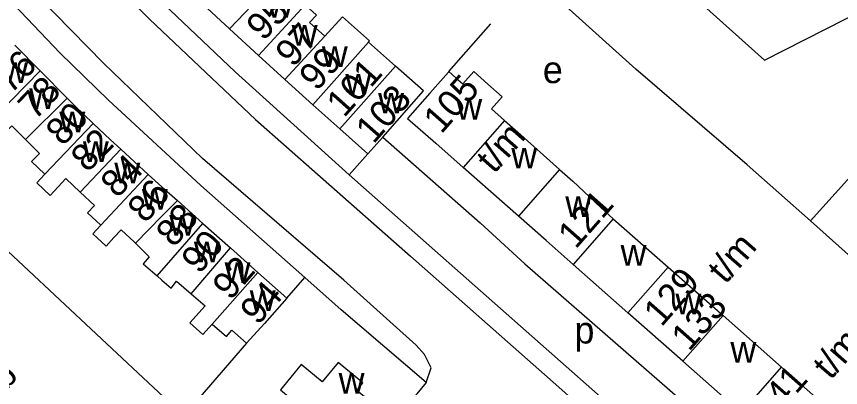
# Model space of a CAD drawing. Extents: x 161141 to 163125, y 381621 to 383200.
# Drawn here: x 162578.3 to 162701.2, y 382176.1 to 382231.4 of the extents above; entities that cross this region are included whole.
import ezdxf

# ---------------------------------------------------------------- set-up
doc = ezdxf.new("R2010")
doc.units = 0
for name, color, linetype in [('BLT_Basislijn', 7, 'Continuous'), ('BLT_Bebouwing', 7, 'Continuous'), ('BLT_Centroide', 7, 'Continuous'), ('BLT_Huisnummer', 7, 'Continuous'), ('BLT_Huisnummer_ tussenligend', 7, 'Continuous'), ('BLT_Huisnummer_reeks', 7, 'Continuous'), ('BLT_Onderverdeling_panden', 7, 'Continuous')]:
    doc.layers.add(name, color=color, linetype=linetype)

msp = doc.modelspace()

# ---------------------------------------------------------------- linework, layer by layer
at = {"layer": 'BLT_Basislijn'}
for p, q in [((162581.99, 382247.5), (162598.12, 382230.99)), ((162591.29, 382224.45), (162574.39, 382241.72)), ((162584.82, 382225.94), (162572.16, 382239.24)), ((162595.33, 382237.97), (162610.9, 382223.13)), ((162598.12, 382230.99), (162613.96, 382216.06)), ((162642.77, 382223.18), (162649.01, 382230.33)), ((162592.04, 382218.91), (162584.82, 382225.94)), ((162606.02, 382210.22), (162591.29, 382224.45)), ((162610.9, 382223.13), (162627.91, 382207.82)), ((162715.18, 382221.53), (162696.66, 382200.92)), ((162603.24, 382171.92), (162552.11, 382219.68)), ((162605.77, 382206.21), (162592.04, 382218.91)), ((162613.96, 382216.06), (162637.05, 382195.66)), ((162627.1, 382192.09), (162606.02, 382210.22)), ((162630.71, 382210.91), (162627.91, 382207.82)), ((162627.91, 382207.82), (162686.86, 382155.75)), ((162621.31, 382192.48), (162605.77, 382206.21)), ((162637.05, 382195.66), (162659.18, 382176.13)), ((162618.59, 382189.4), (162621.31, 382192.48)), ((162626.72, 382187.7), (162621.31, 382192.48)), ((162639.4, 382176.86), (162626.72, 382187.7)), ((162612.62, 382182.69), (162603.24, 382171.92)), ((162659.18, 382176.13), (162682.55, 382155.38))]:
    msp.add_line(p, q, dxfattribs=at)
for points in [[(162696.66, 382200.92), (162687.25, 382209.3), (162670.66, 382223.53), (162657.24, 382235.66)], [(162632.9, 382213.4), (162647.43, 382200.65), (162654.07, 382194.55), (162679.17, 382172.65), (162685.13, 382167), (162691.65, 382161.24)], [(162713.17, 382186.22), (162712.65, 382186.68), (162696.66, 382200.92)], [(162639.4, 382176.86), (162640.11, 382179.03), (162639.13, 382181.03), (162637.9, 382182.43), (162627.1, 382192.09)], [(162639.4, 382176.86), (162605.45, 382135.68), (162600, 382140.02), (162599.68, 382140.28)]]:
    msp.add_lwpolyline(points, dxfattribs=at)
at = {"layer": 'BLT_Bebouwing'}
for p, q in [((162606.11, 382233.24), (162610.08, 382229.58)), ((162610.08, 382229.58), (162614.39, 382225.6)), ((162630.78, 382227.56), (162634.81, 382224.02)), ((162578.06, 382227.14), (162581.83, 382223.32)), ((162614.39, 382225.6), (162618.3, 382222)), ((162581.83, 382223.32), (162585.86, 382219.24)), ((162622.48, 382218.25), (162626.49, 382214.68)), ((162626.49, 382214.68), (162630.71, 382210.91)), ((162653.06, 382214.15), (162659.28, 382208.59)), ((162630.71, 382210.91), (162632.9, 382213.4)), ((162593.85, 382211.61), (162597.96, 382207.87)), ((162644.91, 382208.89), (162640.82, 382212.5)), ((162649.04, 382205.26), (162644.91, 382208.89)), ((162653.15, 382201.63), (162649.04, 382205.26)), ((162602.3, 382203.96), (162606.11, 382200.55)), ((162657.26, 382198.01), (162653.15, 382201.63)), ((162606.11, 382200.55), (162610.19, 382196.91)), ((162667.28, 382201.25), (162675.46, 382194.04)), ((162661.29, 382194.45), (162657.26, 382198.01)), ((162595.88, 382197.78), (162596.04, 382197.62)), ((162610.19, 382196.91), (162614.31, 382193.23)), ((162669.47, 382187.24), (162661.29, 382194.45)), ((162614.31, 382193.23), (162618.59, 382189.4)), ((162675.46, 382194.04), (162683.64, 382186.82)), ((162677.65, 382180.03), (162669.47, 382187.24)), ((162683.64, 382186.82), (162692.37, 382179.13)), ((162686.38, 382172.33), (162677.65, 382180.03))]:
    msp.add_line(p, q, dxfattribs=at)
for points in [[(162711.61, 382245.16), (162709.22, 382249.82), (162691.62, 382240.98), (162672.98, 382257.51), (162671.97, 382256.43), (162667.48, 382260.68), (162659.77, 382251.85), (162689.83, 382224.87), (162714.09, 382237.28)], [(162621.34, 382233.13), (162623.02, 382231.62), (162621.98, 382230.51), (162624.28, 382228.48)], [(162630.78, 382227.56), (162630.93, 382227.78), (162626.93, 382231.35), (162624.28, 382228.48)], [(162632.9, 382213.4), (162639, 382220.34), (162634.81, 382224.02)], [(162642.77, 382223.18), (162642.69, 382223.09), (162639.93, 382219.95), (162636.62, 382216.2), (162640.82, 382212.5)], [(162642.77, 382223.18), (162643.8, 382222.28), (162644.85, 382221.36), (162646.47, 382223.18), (162648.59, 382221.31)], [(162618.3, 382222), (162622.48, 382218.25)], [(162648.59, 382221.31), (162650.71, 382219.44), (162649.11, 382217.63), (162651.08, 382215.89)], [(162585.86, 382219.24), (162586.99, 382218.1), (162589.74, 382215.46)], [(162574.56, 382215.89), (162576.49, 382214), (162577.6, 382215.11), (162579.67, 382213.05)], [(162589.74, 382215.46), (162592.3, 382213.02), (162593.85, 382211.61)], [(162651.08, 382215.89), (162653.06, 382214.15)], [(162579.67, 382213.05), (162581.74, 382210.98), (162580.56, 382209.77), (162582.54, 382207.89)], [(162582.54, 382207.89), (162581.35, 382206.6), (162583.33, 382204.74), (162584.53, 382206), (162585.68, 382207.23), (162587.81, 382205.22)], [(162597.96, 382207.87), (162600, 382206.02), (162602.3, 382203.96)], [(162659.28, 382208.59), (162661.24, 382206.86)], [(162661.24, 382206.86), (162665.4, 382202.91), (162667.28, 382201.25)], [(162587.81, 382205.22), (162589.94, 382203.21), (162588.89, 382202.12), (162590.86, 382200.28)], [(162590.86, 382200.28), (162589.69, 382199.02), (162591.66, 382197.17), (162592.83, 382198.44), (162593.89, 382199.58), (162595.88, 382197.78)], [(162596.04, 382197.62), (162598.11, 382195.58), (162597.21, 382194.55), (162599.3, 382192.73)], [(162599.3, 382192.73), (162600, 382192.12), (162601.38, 382190.92), (162602.17, 382191.94), (162604.34, 382190.08)], [(162604.34, 382190.08), (162606.44, 382188.27), (162604.16, 382185.72), (162606.1, 382184), (162607.48, 382185.55)], [(162618.59, 382189.4), (162615.27, 382185.66), (162612.62, 382182.69)], [(162607.48, 382185.55), (162609.62, 382183.69), (162610.41, 382184.65), (162612.62, 382182.69)], [(162628.37, 382169.01), (162631.91, 382173.29), (162629.03, 382175.67), (162629.96, 382176.8), (162626.28, 382179.84), (162623.89, 382176.94), (162620.77, 382179.52), (162617.66, 382175.76), (162620.76, 382173.15)], [(162692.37, 382179.13), (162700, 382172.4), (162697.32, 382169.35), (162694.01, 382165.6), (162686.38, 382172.33)]]:
    msp.add_lwpolyline(points, dxfattribs=at)
at = {"layer": 'BLT_Onderverdeling_panden'}
for p, q in [((162616.12, 382235.92), (162610.08, 382229.58)), ((162621.34, 382233.13), (162614.39, 382225.6)), ((162624.28, 382228.48), (162618.3, 382222)), ((162630.78, 382227.56), (162622.48, 382218.25)), ((162634.81, 382224.02), (162626.49, 382214.68)), ((162574.56, 382215.89), (162581.83, 382223.32)), ((162579.67, 382213.05), (162585.86, 382219.24)), ((162582.54, 382207.89), (162589.74, 382215.46)), ((162651.08, 382215.89), (162644.91, 382208.89)), ((162587.81, 382205.22), (162593.85, 382211.61)), ((162590.86, 382200.28), (162597.96, 382207.87)), ((162659.28, 382208.59), (162653.15, 382201.63)), ((162599.3, 382192.73), (162606.11, 382200.55)), ((162667.28, 382201.25), (162661.29, 382194.45)), ((162604.34, 382190.08), (162610.19, 382196.91)), ((162607.48, 382185.55), (162614.31, 382193.23)), ((162669.47, 382187.24), (162675.46, 382194.04)), ((162677.65, 382180.03), (162683.64, 382186.82)), ((162686.38, 382172.33), (162692.37, 382179.13))]:
    msp.add_line(p, q, dxfattribs=at)
msp.add_lwpolyline([(162596.04, 382197.62), (162600, 382201.63), (162602.3, 382203.96)], dxfattribs=at)

# ---------------------------------------------------------------- texts
at = {"layer": 'BLT_Centroide'}
for s, p in [('w', (162615.7, 382231.25)), ('w', (162619.33, 382227.05)), ('w', (162623.83, 382223.89)), ('w', (162576.16, 382221.5)), ('e', (162656.78, 382221.47)), ('w', (162627.34, 382219.78)), ('w', (162580.2, 382217.62)), ('w', (162632.22, 382216.95)), ('w', (162643.87, 382216.03)), ('w', (162584.7, 382214.12)), ('w', (162588.2, 382209.73)), ('w', (162652.07, 382208.75)), ('w', (162592.89, 382206.52)), ('w', (162597, 382202.63)), ('w', (162660.12, 382201.53)), ('w', (162601.08, 382198.75)), ('w', (162604.75, 382194.77)), ('w', (162668.37, 382194.25)), ('w', (162609.33, 382191.7)), ('w', (162613.08, 382187.5)), ('w', (162676.55, 382187.03)), ('p', (162661.49, 382182.66)), ('w', (162684.74, 382179.81)), ('w', (162626.33, 382175.19))]:
    msp.add_text(s, height=4, dxfattribs=at).set_placement(p)
at = {"layer": 'BLT_Huisnummer'}
for s, rotation, p in [('97', 48.4503, (162619.54, 382223.68)), ('101', 48.299, (162627.15, 382216.2)), ('78', 46.4424, (162581.07, 382215.8)), ('103', 48.6946, (162631.53, 382212.27)), ('82', 45.3361, (162588.88, 382208.02)), ('86', 49.3827, (162597.55, 382200.45)), ('90', 49.0124, (162605.56, 382192.86)), ('94', 48.3509, (162614.29, 382185.24))]:
    msp.add_text(s, height=4, rotation=rotation, dxfattribs=at).set_placement(p)
at = {"layer": 'BLT_Huisnummer_ tussenligend'}
for s, rotation, p in [('95', 46.3232, (162615.1, 382227.61)), ('76', 45.6465, (162577.44, 382219.72)), ('99', 48.4503, (162623.09, 382220.14)), ('80', 46.4424, (162585.2, 382211.94)), ('84', 45.3361, (162593.31, 382204.19)), ('88', 49.3827, (162601.78, 382196.83)), ('92', 49.0124, (162610.2, 382188.95))]:
    msp.add_text(s, height=4, rotation=rotation, dxfattribs=at).set_placement(p)
at = {"layer": 'BLT_Huisnummer_reeks'}
for s, rotation, p in [('105', 48.586, (162641.64, 382213.77)), ('t/m', 48.5982, (162649.51, 382207.84)), ('121', 48.6017, (162661.67, 382196.61)), ('t/m', 48.8776, (162684, 382191.37)), ('129', 48.6017, (162674.46, 382185.01)), ('133', 48.5975, (162678.58, 382181.36)), ('t/m', 48.8776, (162699.68, 382177.1)), ('45-b', 50.3836, (162571.9, 382169.58)), ('141', 48.6023, (162690.59, 382170.52))]:
    msp.add_text(s, height=4, rotation=rotation, dxfattribs=at).set_placement(p)

doc.saveas('drawing.dxf')
